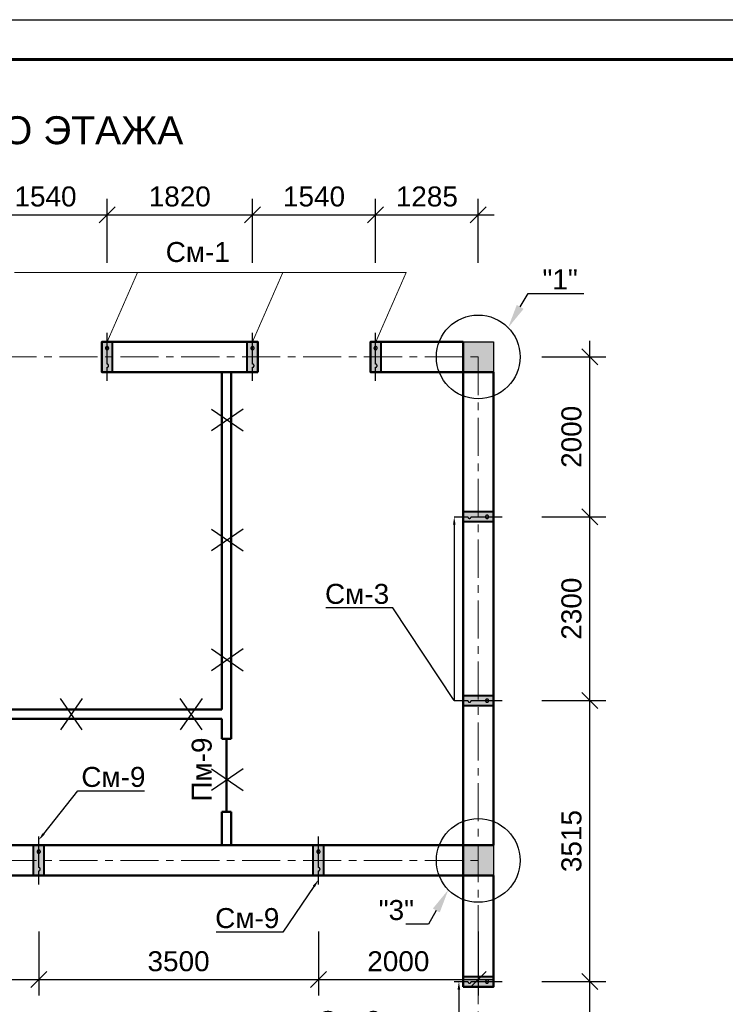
# Model space of a CAD drawing. Header units: millimetres. Extents: x 2063114 to 14983986, y -126020516 to 213791.
# Tile 457 of 656: x 2349779 to 2358608, y -793321 to -781001. Entities that reach past the tile are written whole.
import ezdxf
from ezdxf import colors
from ezdxf.entities.mleader import LeaderData, LeaderLine
from ezdxf.math import Vec2, Vec3

# ---------------------------------------------------------------- set-up
doc = ezdxf.new("R2010")
doc.units = ezdxf.units.MM
doc.linetypes.add('ACAD_ISO10W100', pattern=[18, 12, -3, 0, -3])
doc.linetypes.add('осевая', pattern=[50.8, 31.75, -6.35, 6.35, -6.35])
doc.layers.get('Defpoints').update_dxf_attribs({"color": 6, "lineweight": 35})
for name, color, linetype, lineweight in [('.', 7, 'Continuous', 15), ('_0', 7, 'Continuous', 20), ('РАЗМЕР АР', 150, 'Continuous', 20), ('сплошная_толстая', 7, 'Continuous', 50)]:
    doc.layers.add(name, color=color, linetype=linetype, lineweight=lineweight)
for name, color, linetype in [('AC_OS', 1, 'ACAD_ISO10W100'), ('OBMER', 7, 'Continuous'), ('PDF _leader', 7, 'Continuous'), ('R_Dim', 94, 'Continuous'), ('пунктир', 1, 'ACAD_ISO10W100'), ('Размеры', 28, 'Continuous')]:
    doc.layers.add(name, color=color, linetype=linetype)
doc.styles.get("Standard").update_dxf_attribs({"font": 'arial.ttf'})
doc.dimstyles.new('STANDARD$0', dxfattribs={"dimtxt": 250, "dimasz": 200, "dimexe": 200, "dimexo": 300, "dimgap": 100, "dimtad": 1, "dimdec": 0, "dimzin": 1, "dimdsep": 46, "dimtxsty": 'Standard', "dimblk1": 'OBLIQUE', "dimblk2": 'OBLIQUE', "dimsah": 1, "dimcen": 2.5, "dimdle": 200, "dimadec": 0, "dimazin": 0, "dimtfac": 1, "dimtdec": 0, "dimtmove": 0, "dimatfit": 3, "dimldrblk": 'OBLIQUE', "dimfxl": 600, "dimfxlon": 1, "dimtolj": 1, "dimtzin": 1, "dimarcsym": 0})

# ---------------------------------------------------------------- blocks, each defined once
blk = doc.blocks.new('*U1590')
at = {"color": 0, "ltscale": 25}
blk.add_lwpolyline([(-59400, 42000), (0, 42000), (0, 0), (-59400, 0)], close=True, dxfattribs=at)
at = {"color": 0, "lineweight": 60, "ltscale": 25}
blk.add_lwpolyline([(-57400, 41500), (-500, 41500), (-500, 500), (-57400, 500)], close=True, dxfattribs=at)
blk = doc.blocks.new('Сердечник 1')
at = {"layer": 'AC_OS', "ltscale": 150}
h = blk.add_hatch(color=256, dxfattribs=at)
h.dxf.hatch_style = 1
h.paths.add_polyline_path([(769645, 403439), (769645, 403399, 1)])
h.paths.add_polyline_path([(769645, 403439, 1), (769645, 403399)])
h.paths.add_polyline_path([(769645, 403219, 1), (769645, 403179)])
h.paths.add_polyline_path([(769645, 403219), (769645, 403179, 1)])
at = {"layer": 'R_Dim', "ltscale": 150}
h = blk.add_hatch(color=256, dxfattribs=at)
h.dxf.hatch_style = 1
h.paths.add_polyline_path([(769710, 403499), (769580, 403499), (769580, 403119), (769710, 403119)])
at = {"layer": 'AC_OS', "ltscale": 150}
blk.add_lwpolyline([(769645, 403609), (769645, 403439, 1), (769645, 403399, 0.628963), (769645, 403399), (769645, 403219, 1.049731), (769645, 403179, 1), (769645, 403219), (769645, 403009)], format="xyb", dxfattribs=at)
at = {"layer": 'PDF _leader', "ltscale": 150}
blk.add_lwpolyline([(769580, 403499), (769710, 403499), (769710, 403119), (769580, 403119)], close=True, dxfattribs=at)
at = {"layer": 'Размеры', "lineweight": 40, "ltscale": 150}
blk.add_lwpolyline([(769580, 403499), (769710, 403499), (769710, 403119), (769580, 403119)], close=True, dxfattribs=at)
blk = doc.blocks.new('_Oblique')
at = {"color": 0, "linetype": 'ByBlock', "lineweight": -2}
blk.add_line((-0.5, -0.5), (0.5, 0.5), dxfattribs=at)
blk = doc.blocks.new('*D2846')
at = {"layer": 'Defpoints', "color": 0, "lineweight": 30, "transparency": 16777216}
for p in [(2350872, -783442), (2349332, -784921), (2350872, -784921)]:
    blk.add_point(p, dxfattribs=at)
at = {"layer": 'РАЗМЕР АР', "color": 0, "lineweight": -2, "transparency": 16777216}
for p, q in [((2349332, -784042), (2349332, -783242)), ((2350872, -784042), (2350872, -783242)), ((2349132, -783442), (2351072, -783442))]:
    blk.add_line(p, q, dxfattribs=at)
at = {"layer": 'РАЗМЕР АР', "color": 0, "lineweight": -2, "transparency": 16777216, "xscale": 200, "yscale": 200, "zscale": 200, "rotation": 180}
blk.add_blockref('_Oblique', (2349332, -783442), dxfattribs=at)
at = {"layer": 'РАЗМЕР АР', "color": 0, "lineweight": -2, "transparency": 16777216, "xscale": 200, "yscale": 200, "zscale": 200}
blk.add_blockref('_Oblique', (2350872, -783442), dxfattribs=at)
at = {"layer": 'РАЗМЕР АР', "color": 0, "transparency": 16777216, "insert": (2350102, -783215), "char_height": 250, "attachment_point": 5}
blk.add_mtext('\\A1;1540', dxfattribs=at)
blk = doc.blocks.new('*D2847')
at = {"layer": 'Defpoints', "color": 0, "lineweight": 30, "transparency": 16777216}
for p in [(2352692, -783442), (2350872, -784921), (2352692, -784921)]:
    blk.add_point(p, dxfattribs=at)
at = {"layer": 'РАЗМЕР АР', "color": 0, "lineweight": -2, "transparency": 16777216}
for p, q in [((2350872, -784042), (2350872, -783242)), ((2352692, -784042), (2352692, -783242)), ((2350672, -783442), (2352892, -783442))]:
    blk.add_line(p, q, dxfattribs=at)
at = {"layer": 'РАЗМЕР АР', "color": 0, "lineweight": -2, "transparency": 16777216, "xscale": 200, "yscale": 200, "zscale": 200, "rotation": 180}
blk.add_blockref('_Oblique', (2350872, -783442), dxfattribs=at)
at = {"layer": 'РАЗМЕР АР', "color": 0, "lineweight": -2, "transparency": 16777216, "xscale": 200, "yscale": 200, "zscale": 200}
blk.add_blockref('_Oblique', (2352692, -783442), dxfattribs=at)
at = {"layer": 'РАЗМЕР АР', "color": 0, "transparency": 16777216, "insert": (2351782, -783215), "char_height": 250, "attachment_point": 5}
blk.add_mtext('\\A1;1820', dxfattribs=at)
blk = doc.blocks.new('*D2848')
at = {"layer": 'Defpoints', "color": 0, "lineweight": 30, "transparency": 16777216}
for p in [(2354232, -783442), (2352692, -784921), (2354232, -784921)]:
    blk.add_point(p, dxfattribs=at)
at = {"layer": 'РАЗМЕР АР', "color": 0, "lineweight": -2, "transparency": 16777216}
for p, q in [((2352692, -784042), (2352692, -783242)), ((2354232, -784042), (2354232, -783242)), ((2352492, -783442), (2354432, -783442))]:
    blk.add_line(p, q, dxfattribs=at)
at = {"layer": 'РАЗМЕР АР', "color": 0, "lineweight": -2, "transparency": 16777216, "xscale": 200, "yscale": 200, "zscale": 200, "rotation": 180}
blk.add_blockref('_Oblique', (2352692, -783442), dxfattribs=at)
at = {"layer": 'РАЗМЕР АР', "color": 0, "lineweight": -2, "transparency": 16777216, "xscale": 200, "yscale": 200, "zscale": 200}
blk.add_blockref('_Oblique', (2354232, -783442), dxfattribs=at)
at = {"layer": 'РАЗМЕР АР', "color": 0, "transparency": 16777216, "insert": (2353462, -783215), "char_height": 250, "attachment_point": 5}
blk.add_mtext('\\A1;1540', dxfattribs=at)
blk = doc.blocks.new('*D2849')
at = {"layer": 'Defpoints', "color": 0, "lineweight": 30, "transparency": 16777216}
for p in [(2355517, -783442), (2354232, -784921), (2355517, -785031)]:
    blk.add_point(p, dxfattribs=at)
at = {"layer": 'РАЗМЕР АР', "color": 0, "lineweight": -2, "transparency": 16777216}
for p, q in [((2354232, -784042), (2354232, -783242)), ((2355517, -784042), (2355517, -783242)), ((2354032, -783442), (2355717, -783442))]:
    blk.add_line(p, q, dxfattribs=at)
at = {"layer": 'РАЗМЕР АР', "color": 0, "lineweight": -2, "transparency": 16777216, "xscale": 200, "yscale": 200, "zscale": 200, "rotation": 180}
blk.add_blockref('_Oblique', (2354232, -783442), dxfattribs=at)
at = {"layer": 'РАЗМЕР АР', "color": 0, "lineweight": -2, "transparency": 16777216, "xscale": 200, "yscale": 200, "zscale": 200}
blk.add_blockref('_Oblique', (2355517, -783442), dxfattribs=at)
at = {"layer": 'РАЗМЕР АР', "color": 0, "transparency": 16777216, "insert": (2354874, -783215), "char_height": 250, "attachment_point": 5}
blk.add_mtext('\\A1;1285', dxfattribs=at)
blk = doc.blocks.new('*D2852')
at = {"layer": 'Defpoints', "color": 0, "lineweight": 30, "transparency": 16777216}
for p in [(2355707, -793036), (2356912, -793036), (2355712, -794576)]:
    blk.add_point(p, dxfattribs=at)
at = {"layer": 'РАЗМЕР АР', "color": 0, "lineweight": -2, "transparency": 16777216}
for p, q in [((2356912, -794776), (2356912, -792836)), ((2356312, -793036), (2357112, -793036)), ((2356312, -794576), (2357112, -794576))]:
    blk.add_line(p, q, dxfattribs=at)
at = {"layer": 'РАЗМЕР АР', "color": 0, "lineweight": -2, "transparency": 16777216, "xscale": 200, "yscale": 200, "zscale": 200}
for p, rotation in [((2356912, -793036), 90), ((2356912, -794576), 270)]:
    blk.add_blockref('_Oblique', p, dxfattribs=dict(at, rotation=rotation))
at = {"layer": 'РАЗМЕР АР', "color": 0, "transparency": 16777216, "insert": (2356684, -793806), "char_height": 250, "attachment_point": 5, "rotation": 90}
blk.add_mtext('\\A1;1540', dxfattribs=at)
blk = doc.blocks.new('*D2853')
at = {"layer": 'Defpoints', "color": 0, "lineweight": 30, "transparency": 16777216}
for p in [(2355817, -789521), (2356912, -789521), (2355707, -793036)]:
    blk.add_point(p, dxfattribs=at)
at = {"layer": 'РАЗМЕР АР', "color": 0, "lineweight": -2, "transparency": 16777216}
for p, q in [((2356912, -793236), (2356912, -789321)), ((2356312, -789521), (2357112, -789521)), ((2356312, -793036), (2357112, -793036))]:
    blk.add_line(p, q, dxfattribs=at)
at = {"layer": 'РАЗМЕР АР', "color": 0, "lineweight": -2, "transparency": 16777216, "xscale": 200, "yscale": 200, "zscale": 200}
for p, rotation in [((2356912, -789521), 90), ((2356912, -793036), 270)]:
    blk.add_blockref('_Oblique', p, dxfattribs=dict(at, rotation=rotation))
at = {"layer": 'РАЗМЕР АР', "color": 0, "transparency": 16777216, "insert": (2356684, -791279), "char_height": 250, "attachment_point": 5, "rotation": 90}
blk.add_mtext('\\A1;3515', dxfattribs=at)
blk = doc.blocks.new('*D2854')
at = {"layer": 'Defpoints', "color": 0, "lineweight": 30, "transparency": 16777216}
for p in [(2355817, -787221), (2356912, -787221), (2355817, -789521)]:
    blk.add_point(p, dxfattribs=at)
at = {"layer": 'РАЗМЕР АР', "color": 0, "lineweight": -2, "transparency": 16777216}
for p, q in [((2356912, -789721), (2356912, -787021)), ((2356312, -787221), (2357112, -787221)), ((2356312, -789521), (2357112, -789521))]:
    blk.add_line(p, q, dxfattribs=at)
at = {"layer": 'РАЗМЕР АР', "color": 0, "lineweight": -2, "transparency": 16777216, "xscale": 200, "yscale": 200, "zscale": 200}
for p, rotation in [((2356912, -787221), 90), ((2356912, -789521), 270)]:
    blk.add_blockref('_Oblique', p, dxfattribs=dict(at, rotation=rotation))
at = {"layer": 'РАЗМЕР АР', "color": 0, "transparency": 16777216, "insert": (2356684, -788371), "char_height": 250, "attachment_point": 5, "rotation": 90}
blk.add_mtext('\\A1;2300', dxfattribs=at)
blk = doc.blocks.new('*D2855')
at = {"layer": 'Defpoints', "color": 0, "lineweight": 30, "transparency": 16777216}
for p in [(2355517, -785221), (2356912, -785221), (2355817, -787221)]:
    blk.add_point(p, dxfattribs=at)
at = {"layer": 'РАЗМЕР АР', "color": 0, "lineweight": -2, "transparency": 16777216}
for p, q in [((2356912, -787421), (2356912, -785021)), ((2356312, -785221), (2357112, -785221)), ((2356312, -787221), (2357112, -787221))]:
    blk.add_line(p, q, dxfattribs=at)
at = {"layer": 'РАЗМЕР АР', "color": 0, "lineweight": -2, "transparency": 16777216, "xscale": 200, "yscale": 200, "zscale": 200}
for p, rotation in [((2356912, -785221), 90), ((2356912, -787221), 270)]:
    blk.add_blockref('_Oblique', p, dxfattribs=dict(at, rotation=rotation))
at = {"layer": 'РАЗМЕР АР', "color": 0, "transparency": 16777216, "insert": (2356684, -786221), "char_height": 250, "attachment_point": 5, "rotation": 90}
blk.add_mtext('\\A1;2000', dxfattribs=at)
blk = doc.blocks.new('*D2858')
at = {"layer": 'Defpoints', "color": 0, "lineweight": 30, "transparency": 16777216}
for p in [(2348017, -791711), (2350017, -791821), (2350017, -793011)]:
    blk.add_point(p, dxfattribs=at)
at = {"layer": 'РАЗМЕР АР', "color": 0, "lineweight": -2, "transparency": 16777216}
for p, q in [((2348017, -792411), (2348017, -793211)), ((2350017, -792411), (2350017, -793211)), ((2347817, -793011), (2350217, -793011))]:
    blk.add_line(p, q, dxfattribs=at)
at = {"layer": 'РАЗМЕР АР', "color": 0, "lineweight": -2, "transparency": 16777216, "xscale": 200, "yscale": 200, "zscale": 200, "rotation": 180}
blk.add_blockref('_Oblique', (2348017, -793011), dxfattribs=at)
at = {"layer": 'РАЗМЕР АР', "color": 0, "lineweight": -2, "transparency": 16777216, "xscale": 200, "yscale": 200, "zscale": 200}
blk.add_blockref('_Oblique', (2350017, -793011), dxfattribs=at)
at = {"layer": 'РАЗМЕР АР', "color": 0, "transparency": 16777216, "insert": (2349017, -792784), "char_height": 250, "attachment_point": 5}
blk.add_mtext('\\A1;2000', dxfattribs=at)
blk = doc.blocks.new('*D2859')
at = {"layer": 'Defpoints', "color": 0, "lineweight": 30, "transparency": 16777216}
for p in [(2350017, -791821), (2353517, -791821), (2353517, -793011)]:
    blk.add_point(p, dxfattribs=at)
at = {"layer": 'РАЗМЕР АР', "color": 0, "lineweight": -2, "transparency": 16777216}
for p, q in [((2350017, -792411), (2350017, -793211)), ((2353517, -792411), (2353517, -793211)), ((2349817, -793011), (2353717, -793011))]:
    blk.add_line(p, q, dxfattribs=at)
at = {"layer": 'РАЗМЕР АР', "color": 0, "lineweight": -2, "transparency": 16777216, "xscale": 200, "yscale": 200, "zscale": 200, "rotation": 180}
blk.add_blockref('_Oblique', (2350017, -793011), dxfattribs=at)
at = {"layer": 'РАЗМЕР АР', "color": 0, "lineweight": -2, "transparency": 16777216, "xscale": 200, "yscale": 200, "zscale": 200}
blk.add_blockref('_Oblique', (2353517, -793011), dxfattribs=at)
at = {"layer": 'РАЗМЕР АР', "color": 0, "transparency": 16777216, "insert": (2351767, -792784), "char_height": 250, "attachment_point": 5}
blk.add_mtext('\\A1;3500', dxfattribs=at)
blk = doc.blocks.new('*D2860')
at = {"layer": 'Defpoints', "color": 0, "lineweight": 30, "transparency": 16777216}
for p in [(2355517, -791711), (2353517, -791821), (2355517, -793011)]:
    blk.add_point(p, dxfattribs=at)
at = {"layer": 'РАЗМЕР АР', "color": 0, "lineweight": -2, "transparency": 16777216}
for p, q in [((2353517, -792411), (2353517, -793211)), ((2355517, -792411), (2355517, -793211)), ((2353317, -793011), (2355717, -793011))]:
    blk.add_line(p, q, dxfattribs=at)
at = {"layer": 'РАЗМЕР АР', "color": 0, "lineweight": -2, "transparency": 16777216, "xscale": 200, "yscale": 200, "zscale": 200, "rotation": 180}
blk.add_blockref('_Oblique', (2353517, -793011), dxfattribs=at)
at = {"layer": 'РАЗМЕР АР', "color": 0, "lineweight": -2, "transparency": 16777216, "xscale": 200, "yscale": 200, "zscale": 200}
blk.add_blockref('_Oblique', (2355517, -793011), dxfattribs=at)
at = {"layer": 'РАЗМЕР АР', "color": 0, "transparency": 16777216, "insert": (2354517, -792784), "char_height": 250, "attachment_point": 5}
blk.add_mtext('\\A1;2000', dxfattribs=at)
blk = doc.blocks.new('2222')
at = {"layer": 'сплошная_толстая', "color": 6, "lineweight": 30, "ltscale": 150}
for p, q in [((2384011, 356704), (2384405, 356431)), ((2384405, 356704), (2384011, 356431))]:
    blk.add_line(p, q, dxfattribs=at)

msp = doc.modelspace()

# ---------------------------------------------------------------- hatches: boundary and pattern name
at = {"ltscale": 150, "transparency": 33554687}
h = msp.add_hatch(color=256, dxfattribs=at)
h.dxf.hatch_style = 1
h.paths.add_polyline_path([(2355706.86693, -785031.39147), (2355326.86693, -785031.39147), (2355326.86693, -785411.39147), (2355706.86693, -785411.39147)])
h = msp.add_hatch(color=256, dxfattribs=at)
h.dxf.hatch_style = 1
h.paths.add_polyline_path([(2355706.86693, -791331.39147), (2355326.86693, -791331.39147), (2355326.86693, -791711.39147), (2355706.86693, -791711.39147)])

# ---------------------------------------------------------------- linework, layer by layer
at = {"ltscale": 150}
for points in [[(2355326.86693, -785031.39147), (2355706.86693, -785031.39147), (2355706.86693, -785411.39147), (2355326.86693, -785411.39147)], [(2355326.86693, -791331.39147), (2355706.86693, -791331.39147), (2355706.86693, -791711.39147), (2355326.86693, -791711.39147)]]:
    msp.add_lwpolyline(points, close=True, dxfattribs=at)
for centre in [(2355516.86693, -785221.39147), (2355516.86693, -791521.39147)]:
    msp.add_circle(centre, 523.8255, dxfattribs=at)
at = {"layer": '_0', "ltscale": 150}
for p, q in [((2349713.08797, -784164.0591), (2354613.08797, -784164.0591)), ((2350873.58994, -785031.39147), (2351253.08797, -784164.0591)), ((2352693.58994, -785031.39147), (2353073.08797, -784164.0591)), ((2354233.58994, -785031.39147), (2354613.08797, -784164.0591))]:
    msp.add_line(p, q, dxfattribs=at)
at = {"layer": 'OBMER', "lineweight": 50, "ltscale": 150}
msp.add_line((2352366.86693, -790911.39148), (2352366.86693, -790001.39147), dxfattribs=at)
at = {"layer": 'пунктир', "linetype": 'осевая', "lineweight": 9, "ltscale": 15}
for p, q in [((2327416.86693, -785221.39147), (2355516.86693, -785221.39147)), ((2355516.86693, -785221.39147), (2355516.86693, -804121.39147)), ((2327416.86693, -791521.39147), (2355516.86693, -791521.39147))]:
    msp.add_line(p, q, dxfattribs=at)
at = {"layer": 'сплошная_толстая', "ltscale": 150}
for p, q in [((2350806.86693, -785031.39147), (2352756.86693, -785031.39147)), ((2350806.86693, -785411.39147), (2350806.86693, -785031.39147)), ((2352756.86693, -785411.39147), (2352756.86693, -785031.39147)), ((2354166.86693, -785031.39147), (2355326.86693, -785031.39147)), ((2354166.86693, -785411.39147), (2354166.86693, -785031.39147)), ((2355326.86693, -785411.39147), (2355326.86693, -785031.39147)), ((2352756.86693, -785411.39147), (2350806.86693, -785411.39147)), ((2352306.86693, -789631.39147), (2352306.86693, -785411.39147)), ((2352426.86693, -790001.39147), (2352426.86693, -785411.39147)), ((2355326.86693, -785411.39147), (2354166.86693, -785411.39147)), ((2355326.86693, -791331.39147), (2355326.86693, -785411.39147)), ((2355326.86693, -785411.39147), (2355706.86693, -785411.39147)), ((2355706.86693, -791331.39147), (2355706.86693, -785411.39147)), ((2352306.86693, -789631.39147), (2349366.86693, -789631.39147)), ((2352306.86693, -789751.39147), (2349366.86693, -789751.39147)), ((2352306.86693, -790001.39147), (2352306.86693, -789751.39147)), ((2352426.86693, -790001.39147), (2352306.86693, -790001.39147)), ((2352306.86693, -791331.39147), (2352306.86693, -790911.39148)), ((2352426.86693, -790911.39148), (2352306.86693, -790911.39148)), ((2352426.86693, -791331.39147), (2352426.86693, -790911.39148)), ((2355326.86693, -791331.39147), (2348206.86693, -791331.39147)), ((2355326.86693, -791331.39147), (2355706.86693, -791331.39147)), ((2355326.86693, -791711.39147), (2355326.86693, -791331.39147)), ((2355326.86693, -791711.39147), (2348206.86693, -791711.39147)), ((2355326.86693, -793101.39148), (2355326.86693, -791711.39147)), ((2355326.86693, -791711.39147), (2355706.86693, -791711.39147)), ((2355706.86693, -793101.39148), (2355706.86693, -791711.39147)), ((2355706.86693, -793101.39148), (2355326.86693, -793101.39148))]:
    msp.add_line(p, q, dxfattribs=at)

# ---------------------------------------------------------------- block references
msp.add_blockref('*U1590', (2379792.08613, -823001.43901))
at = {"layer": 'Размеры'}
for name, p, rotation in [('Сердечник 1', (3120516.94343, -381911.98001), 179.9999999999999), ('Сердечник 1', (3122336.94343, -381911.98001), 179.9999999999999), ('Сердечник 1', (3123876.94343, -381911.98001), 179.9999999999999), ('Сердечник 1', (2758826.27868, -1556866.46797), 89.99999999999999), ('Сердечник 1', (2758826.27868, -1559166.46797), 89.99999999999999), ('2222', (1993857.15643, 1594516.97711), 270), ('2222', (1995357.15643, 1594516.97711), 270), ('Сердечник 1', (3119661.94343, -388211.98001), 179.9999999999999), ('Сердечник 1', (3123161.94373, -388211.98001), 179.9999999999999), ('Сердечник 1', (2758826.27839, -1562681.46798), 89.99999999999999)]:
    msp.add_blockref(name, p, dxfattribs=dict(at, rotation=rotation))
for p in [(-31831.50165, -1142578.49369), (-31831.50165, -1144078.49369), (-31831.50165, -1145578.49369), (-31831.50165, -1147078.49369)]:
    msp.add_blockref('2222', p, dxfattribs=at)

# ---------------------------------------------------------------- texts
at = {"layer": '.', "ltscale": 100, "insert": (2351606.17637, -783909.80974), "char_height": 250, "width": 702.5, "attachment_point": 4}
msp.add_mtext('См-1', dxfattribs=at)
at = {"layer": '.', "ltscale": 100, "insert": (2352058.03274, -790784.49587), "char_height": 250, "width": 802.318547, "attachment_point": 4, "rotation": 90}
msp.add_mtext('Пм-9', dxfattribs=at)
at = {"ltscale": 100, "insert": (2331672.51151, -782435.0057), "char_height": 350, "width": 20764.8880716, "attachment_point": 4}
msp.add_mtext('ПЛАН РАСПОЛОЖЕНИЯ МОНОЛИТНЫХ СЕРДЕЧНИКОВ И ПЕРЕМЫЧЕК 2-ГО ЭТАЖА', dxfattribs=at)

# ---------------------------------------------------------------- dimensions: what is measured, and where the dimension line sits
at = {"layer": 'РАЗМЕР АР'}
for base, p1, p2, picture, middle in [((2350871.86693, -783442.25355), (2349331.86693, -784921.39147), (2350871.86693, -784921.39147), '*D2846', (2350101.86693, -783214.61031)), ((2352691.86693, -783442.25355), (2350871.86693, -784921.39147), (2352691.86693, -784921.39147), '*D2847', (2351781.86693, -783214.61031)), ((2354231.86693, -783442.25355), (2352691.86693, -784921.39147), (2354231.86693, -784921.39147), '*D2848', (2353461.86693, -783214.61031)), ((2355516.86693, -783442.25355), (2354231.86693, -784921.39147), (2355516.86693, -785031.39147), '*D2849', (2354874.36693, -783214.61031)), ((2350016.86693, -793011.39147), (2348016.86693, -791711.39147), (2350016.86693, -791821.39147), '*D2858', (2349016.86693, -792783.74822)), ((2355516.86722, -793011.39147), (2353516.86722, -791821.39147), (2355516.86722, -791711.39147), '*D2860', (2354516.86722, -792783.74822)), ((2353516.86722, -793011.39147), (2350016.86693, -791821.39147), (2353516.86722, -791821.39147), '*D2859', (2351766.86708, -792783.66296))]:
    dim = msp.add_linear_dim(base=base, p1=p1, p2=p2, dimstyle='STANDARD$0', override={"dimtmove": 1}, dxfattribs=at)
    dim.commit()
    dim.dimension.update_dxf_attribs({"geometry": picture, "text_midpoint": middle})
for base, p1, p2, picture, middle in [((2356911.95173, -785221.39147), (2355816.86722, -787221.39147), (2355516.86693, -785221.39147), '*D2855', (2356684.30849, -786221.39147)), ((2356911.95173, -787221.39147), (2355816.86722, -789521.39147), (2355816.86722, -787221.39147), '*D2854', (2356684.22322, -788371.39147)), ((2356911.95173, -789521.39147), (2355706.86693, -793036.39148), (2355816.86722, -789521.39147), '*D2853', (2356684.22322, -791278.89147)), ((2356911.95173, -793036.39148), (2355711.86693, -794576.39148), (2355706.86693, -793036.39148), '*D2852', (2356684.30849, -793806.39148))]:
    dim = msp.add_linear_dim(base=base, p1=p1, p2=p2, angle=90, dimstyle='STANDARD$0', override={"dimtmove": 1}, dxfattribs=at)
    dim.commit()
    dim.dimension.update_dxf_attribs({"geometry": picture, "text_midpoint": middle})

# ---------------------------------------------------------------- leaders
ml = msp.add_multileader_mtext('Standard')
ml.set_content('"1"', color=256)
ml.set_leader_properties(color=256, linetype='ByLayer', lineweight=-1)
ml.build(insert=Vec2(0, 0))
ml.multileader.update_dxf_attribs({"text_left_attachment_type": 6, "text_right_attachment_type": 6, "dogleg_length": 0.36, "arrow_head_size": 300})
ctx = ml.context
ctx.base_point, ctx.char_height, ctx.arrow_head_size, ctx.landing_gap_size, ctx.plane_origin = Vec3(2356259.64637, -784426.06994), 250, 300, 60.75, Vec3(2355979.71071, -785123.32951)
ctx.left_attachment, ctx.right_attachment = 6, 6
notes = []
notes.append((ctx, [(1, (1, 1, 0), (2356139.86915, -784426.06994), (1, 0), 119.77721, [(0, [(2355890.98486, -784854.74597)], 0, [])])]))
ctx.mtext.insert, ctx.mtext.rotation, ctx.mtext.width, ctx.mtext.defined_height, ctx.mtext.flow_direction = Vec3(2356320.39637, -784126.06994), 6.2831853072, 518.4584269, 249.16236, 5
ml = msp.add_multileader_mtext('Standard')
ml.set_content('См-3', color=256)
ml.set_leader_properties(color=256, linetype='ByLayer', lineweight=-1)
ml.build(insert=Vec2(0, 0))
ml.multileader.update_dxf_attribs({"has_dogleg": 0, "text_left_attachment_type": 6, "text_right_attachment_type": 6, "dogleg_length": 0.36, "arrow_head_size": 100})
ctx = ml.context
ctx.base_point, ctx.char_height, ctx.arrow_head_size, ctx.landing_gap_size, ctx.plane_origin = Vec3(2353555.48263, -788360.70309), 250, 100, 60.75, Vec3(2371490.94343, -790718.18501)
ctx.left_attachment, ctx.right_attachment, ctx.text_align_type = 6, 6, 1
notes.append((ctx, [(0, (1, 1, 0), (2354446.95382, -788360.70309), (-1, 0), 0.36, [(0, [(2355216.86722, -787221.39147), (2355216.86722, -789521.39147)], 0, [])])]))
ctx.mtext.insert, ctx.mtext.width, ctx.mtext.alignment, ctx.mtext.flow_direction = Vec3(2354001.03822, -788060.70309), 1109.9507956, 2, 5
ml = msp.add_multileader_mtext('Standard')
ml.set_content('См-9', color=256)
ml.set_leader_properties(color=256, linetype='ByLayer', lineweight=-1)
ml.build(insert=Vec2(0, 0))
ml.multileader.update_dxf_attribs({"has_dogleg": 0, "text_left_attachment_type": 6, "text_right_attachment_type": 6, "dogleg_length": 0.36, "arrow_head_size": 100})
ctx = ml.context
ctx.base_point, ctx.char_height, ctx.arrow_head_size, ctx.landing_gap_size, ctx.plane_origin = Vec3(2350505.67841, -790651.15014), 250, 100, 60.75, Vec3(2334417.50365, -793273.60988)
ctx.left_attachment, ctx.right_attachment, ctx.text_align_type = 6, 6, 1
notes.append((ctx, [(0, (1, 1, 0), (2350505.31841, -790651.15014), (1, 0), 0.36, [(0, [(2350016.86693, -791267.04451)], 0, [])])]))
ctx.mtext.insert, ctx.mtext.rotation, ctx.mtext.width, ctx.mtext.alignment, ctx.mtext.flow_direction = Vec3(2350951.4898, -790351.15014), 6.2831853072, 1109.9507956, 2, 5
ml = msp.add_multileader_mtext('Standard')
ml.set_content('См-9', color=256)
ml.set_leader_properties(color=256, linetype='ByLayer', lineweight=-1)
ml.build(insert=Vec2(0, 0))
ml.multileader.update_dxf_attribs({"has_dogleg": 0, "text_left_attachment_type": 6, "text_right_attachment_type": 6, "dogleg_length": 0.36, "arrow_head_size": 100})
ctx = ml.context
ctx.base_point, ctx.char_height, ctx.arrow_head_size, ctx.landing_gap_size, ctx.plane_origin = Vec3(2352180.46287, -792417.5308), 250, 100, 60.75, Vec3(2337852.50424, -794943.12198)
ctx.left_attachment, ctx.right_attachment, ctx.text_align_type = 6, 6, 1
notes.append((ctx, [(1, (1, 1, 0), (2353072.44565, -792417.5308), (-1, 0), 0.36, [(0, [(2353516.86722, -791763.69754)], 0, [])])]))
ctx.mtext.insert, ctx.mtext.rotation, ctx.mtext.width, ctx.mtext.alignment, ctx.mtext.flow_direction = Vec3(2352626.27426, -792117.5308), 6.2831853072, 1109.9507956, 2, 5
ml = msp.add_multileader_mtext('Standard')
ml.set_content('"3"', color=256)
ml.set_leader_properties(color=256, linetype='ByLayer', lineweight=-1)
ml.build(insert=Vec2(0, 0))
ml.multileader.update_dxf_attribs({"text_left_attachment_type": 6, "text_right_attachment_type": 6, "dogleg_length": 0.36, "arrow_head_size": 300})
ctx = ml.context
ctx.base_point, ctx.char_height, ctx.arrow_head_size, ctx.landing_gap_size, ctx.plane_origin, ctx.plane_x_axis, ctx.plane_y_axis = Vec3(2354242.79895, -792316.713), 250, 300, 60.75, Vec3(2355054.02314, -791619.45343), Vec3(1, -0.0000000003), Vec3(0.0000000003, 1)
ctx.left_attachment, ctx.right_attachment, ctx.text_align_type = 6, 6, 2
notes.append((ctx, [(1, (1, 1, 0), (2354893.8647, -792316.713), (-1, 0.0000000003), 119.77721, [(0, [(2355142.74899, -791888.03697)], 0, [])])]))
ctx.mtext.insert, ctx.mtext.text_direction, ctx.mtext.rotation, ctx.mtext.width, ctx.mtext.defined_height, ctx.mtext.alignment, ctx.mtext.flow_direction = Vec3(2354713.33749, -792016.713), Vec3(1, -0.0000000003), 6.2831853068, 102.5, 249.16236, 3, 5
ml = msp.add_multileader_mtext('Standard')
ml.set_content('См-3', color=256)
ml.set_leader_properties(color=256, linetype='ByLayer', lineweight=-1)
ml.build(insert=Vec2(0, 0))
ml.multileader.update_dxf_attribs({"has_dogleg": 0, "text_left_attachment_type": 6, "text_right_attachment_type": 6, "dogleg_length": 0.36, "arrow_head_size": 100})
ctx = ml.context
ctx.base_point, ctx.char_height, ctx.arrow_head_size, ctx.landing_gap_size, ctx.plane_origin = Vec3(2353455.74672, -793705.92325), 250, 100, 60.75, Vec3(2339600.83568, -796344.13149)
ctx.left_attachment, ctx.right_attachment, ctx.text_align_type = 6, 6, 1
notes.append((ctx, [(1, (1, 1, 0), (2354347.2179, -793705.92325), (-1, 0), 0.36, [(0, [(2355274.91189, -793036.39148), (2355268.85556, -794576.39148)], 0, [])])]))
ctx.mtext.insert, ctx.mtext.rotation, ctx.mtext.width, ctx.mtext.alignment, ctx.mtext.flow_direction = Vec3(2353901.30231, -793405.92325), 6.2831853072, 1109.9507956, 2, 5
for ctx, leaders in notes:
    for number, flags, end, landing, length, lines in leaders:
        leader = LeaderData()
        leader.index, (leader.has_last_leader_line, leader.has_dogleg_vector, leader.attachment_direction) = number, flags
        leader.last_leader_point, leader.dogleg_vector, leader.dogleg_length = Vec3(end), Vec3(landing), length
        for number, points, colour, breaks in lines:
            line = LeaderLine()
            line.index, line.vertices, line.color, line.breaks = number, Vec3.list(points), colors.encode_raw_color(colour), breaks
            leader.lines.append(line)
        ctx.leaders.append(leader)

doc.saveas('drawing.dxf')
